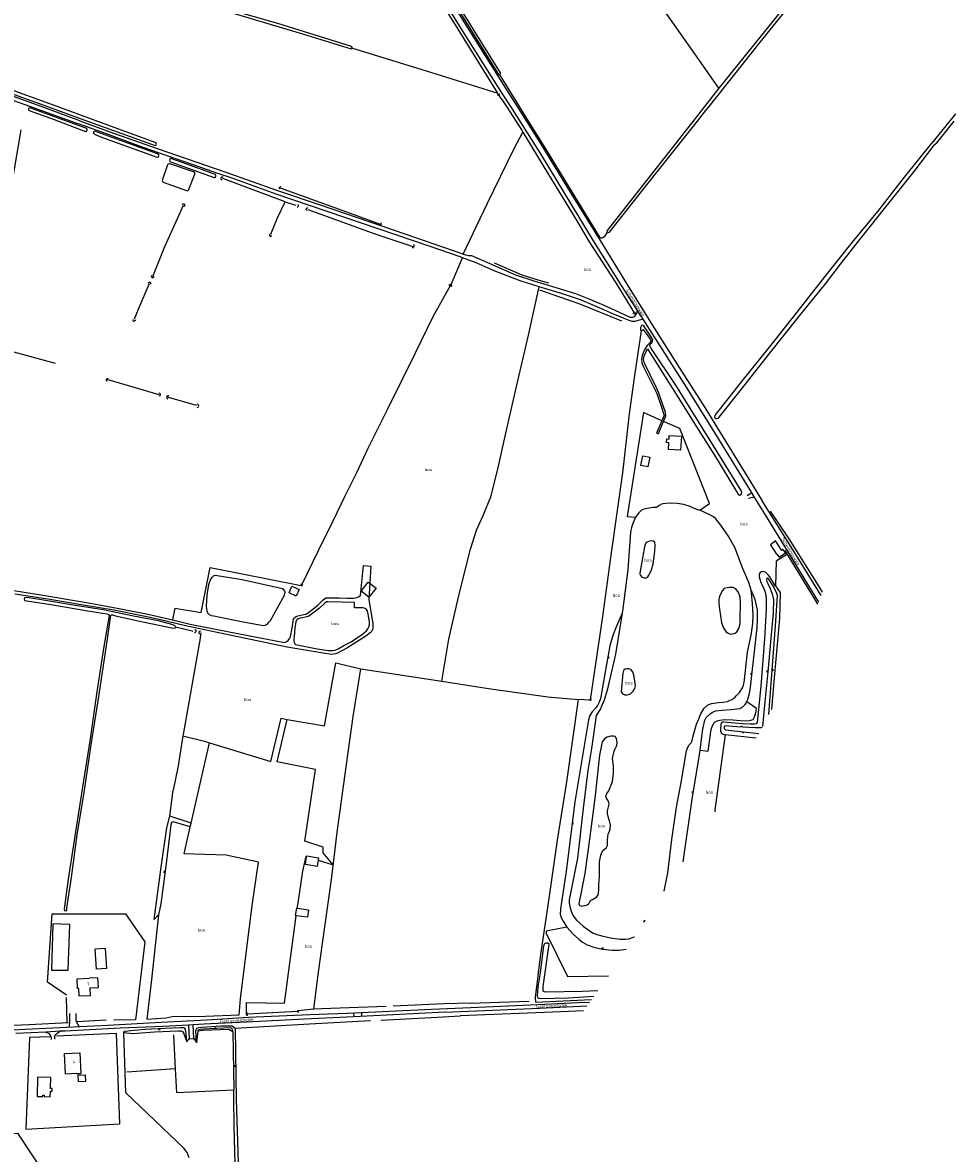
# Model space of a CAD drawing. Header units: metres. Extents: x 226218 to 240385, y 439369 to 449677.
# Tile 342 of 353: x 239477 to 240199, y 447190 to 448065. Entities that reach past the tile are written whole.
import ezdxf

# ---------------------------------------------------------------- set-up
doc = ezdxf.new("R2010")
doc.units = ezdxf.units.M
doc.header["$MEASUREMENT"] = 0
for name, color, linetype in [('BIJGEBOUW', 4, 'Continuous'), ('CULTUURAANDUIDING', 253, 'Continuous'), ('DAKRAND', 4, 'Continuous'), ('DAKRAND-BYG', 4, 'Continuous'), ('HEG', 253, 'Continuous'), ('HEK', 253, 'Continuous'), ('HOOFDGEBOUW', 4, 'Continuous'), ('HOUTWAL', 253, 'Continuous'), ('HUISNUMMER', 253, 'Continuous'), ('INSTEEKSLOOT', 153, 'Continuous'), ('KANTVERH', 253, 'Continuous'), ('KANTWATER', 153, 'Continuous'), ('MIDSLTGREPPEL', 253, 'Continuous'), ('OVLIJNOBJ', 253, 'Continuous'), ('RASTER', 253, 'Continuous'), ('STRAATNAAM', 253, 'Continuous'), ('TALUD', 253, 'Continuous')]:
    doc.layers.add(name, color=color, linetype=linetype)
doc.styles.get("Standard").update_dxf_attribs({"font": 'iso.shx'})

# ---------------------------------------------------------------- blocks, each defined once
blk = doc.blocks.new('TA', base_point=(75009.5, 300012))
for p, q in [((75009.5, 300012.5), (75010, 300012.5)), ((75009.5, 300012.25), (75010.5, 300012.25)), ((75009.5, 300012), (75010, 300012)), ((75009.5, 300011.75), (75010.5, 300011.75)), ((75009.5, 300011.5), (75010, 300011.5))]:
    blk.add_line(p, q)

msp = doc.modelspace()

# ---------------------------------------------------------------- linework, layer by layer
at = {"layer": 'BIJGEBOUW'}
msp.add_lwpolyline([(239540.62, 447348.28), (239541.67, 447332.91), (239533.92, 447332.38), (239532.87, 447347.75)], dxfattribs=at)
at = {"layer": 'DAKRAND'}
msp.add_line((239518.16, 447251.46), (239521.81, 447251.67), dxfattribs=at)
msp.add_lwpolyline([(239986.48, 447744.89), (239985.77, 447734.08), (239976.55, 447734.68), (239976.88, 447739.8), (239975.1, 447739.92), (239975.29, 447742.78), (239976.98, 447742.67), (239977.16, 447745.5), (239986.48, 447744.89)], dxfattribs=at)
at = {"layer": 'DAKRAND-BYG'}
for p, q in [((239705.34, 447416.78), (239704.58, 447411.92)), ((239688.78, 447379.62), (239689.28, 447379.55)), ((239540.62, 447348.28), (239532.87, 447347.75))]:
    msp.add_line(p, q, dxfattribs=at)
for points in [[(239955.07, 447722.32), (239956.67, 447729.79), (239962.08, 447728.63), (239960.48, 447721.16), (239955.07, 447722.32)], [(240064.33, 447656.53), (240059.4, 447663.89), (240055.38, 447660.79), (240060.11, 447653.46), (240060.34, 447653.64)], [(240060.34, 447653.64), (240062.05, 447651.22), (240067.04, 447654.71), (240065.27, 447657.2), (240064.33, 447656.53)], [(239738.76, 447624.95), (239744.21, 447631.9), (239750.17, 447627.22), (239744.71, 447620.27), (239738.76, 447624.95)], [(239690.67, 447626.36), (239688.4, 447621.17), (239682.9, 447623.58), (239685.16, 447628.77), (239690.67, 447626.36)], [(239704.58, 447411.92), (239695.52, 447413.33), (239696.49, 447419.55)], [(239696.49, 447419.55), (239696.56, 447419.97), (239705.62, 447418.55), (239705.34, 447416.78)], [(239688.5, 447373.69), (239687.99, 447373.76), (239688.78, 447379.62)], [(239689.28, 447379.55), (239697.96, 447378.38), (239697.17, 447372.52), (239688.5, 447373.69)], [(239498.97, 447331.59), (239511.92, 447331.52), (239513.11, 447366.9), (239500.18, 447367.48), (239498.97, 447331.59)], [(239488.29, 447248.68), (239487.91, 447233.9), (239492.22, 447233.78), (239492.25, 447234.79), (239493.33, 447234.76), (239493.3, 447233.68), (239498.06, 447233.56), (239498.17, 447237.83), (239499.59, 447237.8), (239499.64, 447239.99), (239498.37, 447240.02), (239498.59, 447248.42), (239488.29, 447248.68)], [(239519.59, 447250.4), (239525.02, 447250.65), (239525.26, 447245.43), (239519.83, 447245.18), (239519.59, 447250.4)]]:
    msp.add_lwpolyline(points, dxfattribs=at)
at = {"layer": 'HEG'}
for p, q in [((239518.73, 447291.92), (239541.42, 447293.22)), ((239531.7, 447281.64), (239502.98, 447280.43)), ((239498.14, 447280.01), (239482, 447279.51))]:
    msp.add_line(p, q, dxfattribs=at)
at = {"layer": 'HEK'}
msp.add_line((239595.1, 447255.22), (239557.47, 447252.49), dxfattribs=at)
for points in [[(239482, 447279.51), (239479.27, 447208.44), (239551.88, 447212.61), (239549.42, 447282.63), (239531.67, 447281.64)], [(239612.32, 447284.49), (239616.25, 447285.17), (239636.33, 447285.9), (239639.46, 447284.07), (239640.26, 447238.58), (239596.02, 447236.67), (239595.1, 447255.22), (239593.8, 447281.63)]]:
    msp.add_lwpolyline(points, dxfattribs=at)
at = {"layer": 'HOOFDGEBOUW'}
msp.add_line((239528.78, 447317.89), (239529.04, 447311.82), dxfattribs=at)
for points in [[(239529.04, 447311.82), (239520.4, 447311.44), (239520.14, 447317.43), (239519.26, 447317.39), (239518.93, 447324.85), (239528.46, 447325.26)], [(239528.78, 447317.89), (239535.3, 447318.17), (239534.98, 447325.55), (239528.46, 447325.26)], [(239518.16, 447251.46), (239509.95, 447250.99), (239509.04, 447266.94), (239520.9, 447267.62), (239521.81, 447251.67)]]:
    msp.add_lwpolyline(points, dxfattribs=at)
at = {"layer": 'HOUTWAL'}
msp.add_line((239511.1, 447291.02), (239510.6, 447310.48), dxfattribs=at)
for points in [[(239841.57, 447879.2), (239862.98, 447869.88), (239878.02, 447865.27), (239883.74, 447863.61)], [(239940.5, 447834.06), (239908.74, 447846.76), (239876.93, 447857.86)], [(240095.69, 447624.16), (240093.81, 447627.2), (240069.86, 447665.38), (240055.57, 447686.86)]]:
    msp.add_lwpolyline(points, dxfattribs=at)
at = {"layer": 'INSTEEKSLOOT'}
for p, q in [((239431.94, 448023.02), (239495.95, 448000)), ((239542.53, 447985.78), (239503.36, 448000)), ((240004.29, 448000), (240000, 447994.53)), ((240198.54, 447994.55), (240180.42, 447971.83))]:
    msp.add_line(p, q, dxfattribs=at)
for points in [[(240175.13, 448210.87), (240174.76, 448211.35), (240174.11, 448211.42), (240173.29, 448211.05), (240172.03, 448210.12), (240147.87, 448179.96), (240104.64, 448125.79), (240062.62, 448072.79), (240015.58, 448014.41), (240004.29, 448000)], [(240007.89, 448000), (240047.83, 448050.11), (240090.6, 448103.57), (240130.09, 448154.38), (240166.96, 448200.38), (240174.47, 448209.39), (240175.08, 448209.88), (240175.22, 448210.29), (240175.13, 448210.87)], [(239503.36, 448000), (239459.04, 448016.09), (239391.82, 448039.81), (239336.77, 448059), (239307.47, 448069.52), (239313.68, 448116.79), (239320.06, 448160.99), (239320, 448162.23), (239319.58, 448163.02), (239318.84, 448163.26), (239317.83, 448162.88), (239317.54, 448161.81), (239317.1, 448159.91), (239310.8, 448117.66), (239304.75, 448071.67), (239304.67, 448069.28), (239305.16, 448068.37)], [(239844.92, 448024.92), (239846.33, 448024.25), (239846.53, 448026.11), (239816.45, 448074.75), (239799.9, 448101.18), (239795.21, 448108.4), (239791.66, 448113.81), (239787.19, 448119.49), (239780.65, 448127.36), (239770.41, 448139.35), (239765.76, 448144.14), (239765.2, 448144.08), (239764.64, 448143.56), (239764.42, 448142.93), (239764.63, 448142.34), (239774.9, 448130.85), (239784.36, 448120.07), (239789.97, 448112.75), (239795.05, 448104.53), (239814.97, 448073.19), (239844.92, 448024.92)], [(239632.61, 448074.32), (239690.69, 448057.03), (239730.98, 448044.73), (239731.91, 448045.22), (239731.16, 448046.44), (239674.19, 448064.26), (239636, 448075.28)], [(239844.49, 448008.52), (239844.41, 448008.76), (239844.4, 448009.01), (239844.47, 448009.24), (239844.6, 448009.46), (239844.78, 448009.63), (239845, 448009.74), (239845.24, 448009.79), (239845.49, 448009.77), (239845.72, 448009.67), (239845.92, 448009.52)], [(239501.05, 447990.09), (239525.28, 447980.8), (239525.75, 447980.8), (239526.21, 447981.06), (239526.61, 447981.72), (239526.71, 447982.41), (239526.4, 447982.95), (239525.53, 447983.44), (239482.38, 447998.99), (239481.74, 447998.91), (239481.25, 447998.29), (239481.17, 447997.58), (239481.65, 447997.04), (239501.05, 447990.09)], [(239495.95, 448000), (239521.32, 447990.87), (239579.35, 447970), (239580.08, 447970.28), (239580.38, 447970.88), (239580.11, 447971.72), (239579.17, 447972.34), (239542.53, 447985.78)], [(240000, 447990.08), (240005.23, 447996.66), (240007.89, 448000)], [(239929.08, 447904.19), (239928.9, 447902.37), (239930.88, 447902.83), (239959.72, 447939.38), (240000, 447990.08)], [(240000, 447994.53), (239973.58, 447960.81), (239929.08, 447904.19)], [(240181.93, 447970.15), (240184.1, 447972.07), (240197.55, 447988.88)], [(239573.66, 447963.35), (239579.88, 447961.11), (239581.07, 447961), (239581.75, 447961.28), (239582.14, 447961.87), (239582.06, 447962.64), (239581.81, 447962.97), (239581.19, 447963.43), (239545.98, 447976.12), (239532.64, 447980.92), (239532.01, 447980.74), (239531.63, 447980.19), (239531.62, 447979.52), (239532.3, 447978.78), (239537.74, 447976.29), (239573.66, 447963.35)], [(240181.93, 447970.15), (240166.42, 447949.8), (240146.67, 447925.16), (240124.29, 447897.16), (240109.47, 447878.04), (240097.88, 447862.83), (240077.55, 447837.99), (240054.46, 447808.88), (240032.79, 447781.36), (240016.64, 447760.99), (240014.75, 447758.58), (240013.64, 447758.38), (240013, 447758.39), (240012.53, 447758.76), (240012.36, 447759.66), (240012.73, 447761.03), (240013.8, 447762.36), (240015.87, 447765.41), (240033.38, 447787.18), (240054.7, 447813.76), (240076.22, 447841.03), (240097.51, 447868.17), (240118.79, 447894.85), (240138.43, 447918.96), (240159.23, 447945.46), (240180.42, 447971.83)], [(239599.3, 447957.03), (239591.39, 447959.8), (239590.99, 447959.77), (239590.63, 447959.36), (239590.42, 447958.76), (239590.64, 447957.7), (239591.04, 447957.28), (239624.85, 447945.26), (239625.34, 447945.27), (239625.87, 447945.5), (239626.23, 447946.06), (239626.29, 447946.71), (239626.05, 447947.35), (239625.31, 447947.86), (239599.3, 447957.03)], [(239631.82, 447945.29), (239630.85, 447945.39), (239630.19, 447944.87), (239630.06, 447944.2), (239630.29, 447943.81), (239631.11, 447943.29)], [(239676.45, 447937.96), (239676.06, 447937.97), (239675.64, 447937.7), (239675.36, 447937.23), (239675.36, 447936.81), (239675.51, 447936.41)], [(239600.14, 447924.36), (239600.63, 447924.77), (239601.34, 447924.71), (239601.85, 447924.43), (239602.04, 447923.93), (239601.95, 447923.33), (239601.62, 447922.5)], [(239689.08, 447922.49), (239689.35, 447922.45), (239689.61, 447922.48), (239689.86, 447922.59), (239690.06, 447922.76), (239690.2, 447922.98), (239690.28, 447923.24), (239690.27, 447923.51), (239690.19, 447923.76), (239690.04, 447923.98), (239689.83, 447924.15)], [(239696.88, 447919.75), (239696.65, 447919.85), (239696.45, 447920.02), (239696.31, 447920.23), (239696.22, 447920.47), (239696.2, 447920.72), (239696.25, 447920.97), (239696.36, 447921.21), (239696.53, 447921.4), (239696.74, 447921.54), (239696.98, 447921.62), (239697.23, 447921.64), (239697.48, 447921.59)], [(239753.03, 447908.34), (239753.51, 447908.33), (239753.94, 447908.45), (239754.19, 447908.78), (239754.27, 447909.27), (239754.17, 447909.68), (239753.87, 447909.95)], [(239668.02, 447901.23), (239667.85, 447901.03), (239667.75, 447900.8), (239667.71, 447900.55), (239667.75, 447900.3), (239667.86, 447900.08), (239668.03, 447899.89), (239668.25, 447899.76), (239668.49, 447899.69), (239668.75, 447899.7), (239668.99, 447899.79), (239669.19, 447899.93), (239669.35, 447900.13)], [(239778.2, 447890.92), (239778.5, 447890.91), (239778.79, 447890.97), (239779.07, 447891.09), (239779.3, 447891.27), (239779.5, 447891.5), (239779.63, 447891.77), (239779.7, 447892.06), (239779.71, 447892.36), (239779.65, 447892.66), (239779.52, 447892.93), (239779.33, 447893.17)], [(239576.45, 447869.32), (239576.2, 447868.5), (239576.35, 447868.01), (239576.98, 447867.7), (239577.57, 447867.7), (239578, 447867.87), (239578.27, 447868.21), (239578.47, 447868.72)], [(239573.83, 447863.47), (239574.36, 447863.96), (239574.83, 447864.13), (239575.33, 447864.09), (239575.69, 447863.82), (239575.83, 447863.48), (239575.76, 447863.03), (239575.55, 447862.5)], [(239806.59, 447861.81), (239807.23, 447862.38), (239807.79, 447862.44), (239808.3, 447862.34), (239808.66, 447861.95), (239808.67, 447861.39), (239808.36, 447860.59)], [(239562, 447835.34), (239562.08, 447834.45), (239562.77, 447834.06), (239563.4, 447834.2), (239564.02, 447834.71), (239564.28, 447835.27)], [(239950.36, 447840.99), (239950.66, 447840.23), (239950.64, 447839.62), (239950.34, 447839.37), (239949.85, 447839.5), (239949.42, 447839.89), (239949.05, 447840.47)], [(239542.04, 447787.39), (239541.82, 447787.55), (239541.65, 447787.76), (239541.53, 447788.01), (239541.48, 447788.27), (239541.48, 447788.54), (239541.55, 447788.81)], [(239541.55, 447788.81), (239541.67, 447789.03), (239541.84, 447789.23), (239542.05, 447789.38), (239542.29, 447789.48), (239542.54, 447789.53), (239542.8, 447789.52)], [(239582.3, 447776.13), (239583.03, 447776.32), (239583.39, 447776.86), (239583.3, 447777.54), (239583, 447778.01), (239582.36, 447778.19)], [(239589.83, 447776.05), (239588.88, 447776.03), (239588.21, 447775.65), (239588.06, 447774.87), (239588.21, 447774.23), (239589.17, 447773.59)], [(239611.74, 447767.21), (239612.71, 447767.51), (239612.97, 447768.23), (239612.78, 447769.03), (239612.42, 447769.56), (239611.83, 447769.76)], [(239692.16, 447630.66), (239692.05, 447629.96), (239692.17, 447629.41), (239692.66, 447629.28), (239693.08, 447629.41), (239693.35, 447629.79), (239693.59, 447630.3)], [(239481.75, 447619.68), (239478.4, 447619.91), (239478.06, 447619.35), (239478, 447618.72), (239478.15, 447617.64), (239497.07, 447614.92), (239527.09, 447609.84), (239541.84, 447607.3), (239543.27, 447606.87), (239543.59, 447606.19), (239539.41, 447580.59), (239534.09, 447547.06), (239528.96, 447510.68), (239522.77, 447471.73), (239517.14, 447435.38), (239512.02, 447401.99), (239508.83, 447378.95), (239509.23, 447377.71), (239510.1, 447377.55), (239510.83, 447377.82), (239511.01, 447379.77), (239514.42, 447403.26), (239519, 447436.22), (239524.41, 447469.16), (239529.75, 447505.93), (239535.85, 447544.9), (239542.47, 447588.16), (239544.86, 447606.2), (239545.54, 447606.7), (239546.33, 447606.6), (239548.47, 447605.9), (239568.42, 447601.44), (239592.28, 447596.64), (239594.63, 447596.28)], [(239594.63, 447596.28), (239594.95, 447597.21), (239594.69, 447597.97), (239594.17, 447598.37), (239592.27, 447599.06), (239581.91, 447601.89), (239562.57, 447605.63), (239539.02, 447610.42), (239514.2, 447614.41), (239494.34, 447617.68), (239481.75, 447619.68)], [(239609.73, 447593.04), (239610.02, 447593.03), (239610.3, 447593.1), (239610.55, 447593.23), (239610.76, 447593.44), (239610.91, 447593.68), (239610.99, 447593.96), (239610.99, 447594.25), (239610.92, 447594.53), (239610.77, 447594.78), (239610.57, 447594.99), (239610.31, 447595.13), (239610.03, 447595.2)], [(239613.87, 447591.83), (239613.62, 447591.99), (239613.41, 447592.22), (239613.27, 447592.48), (239613.21, 447592.78), (239613.22, 447593.08), (239613.31, 447593.37), (239613.47, 447593.63), (239613.7, 447593.83), (239613.96, 447593.97), (239614.26, 447594.04)], [(239915.17, 447541.04), (239915.42, 447540.53), (239915.83, 447540.46), (239916.2, 447540.6), (239916.57, 447540.92), (239916.68, 447541.47)], [(239921.76, 447315.65), (239909.65, 447315.01), (239881.46, 447314.64), (239879.83, 447314.94), (239879.44, 447315.94), (239879.62, 447318.86), (239884.1, 447351.64), (239883.03, 447352.4), (239881.68, 447352.36), (239880.51, 447351.92), (239879.71, 447350.46), (239877.25, 447329.51), (239875.4, 447318.72)], [(239875.4, 447318.72), (239874.87, 447311.51), (239875.29, 447310.5), (239876.11, 447309.95), (239877.53, 447309.68), (239899.25, 447310.23), (239918.73, 447311.42)], [(239689.79, 447298.91), (239690.31, 447299.19), (239690.33, 447299.6), (239690.05, 447299.98), (239689.65, 447300.15), (239689.26, 447300.11)], [(239650.78, 447298.29), (239650.27, 447298.07), (239649.94, 447297.63), (239650, 447297.08), (239650.26, 447296.83), (239650.95, 447296.7)]]:
    msp.add_lwpolyline(points, dxfattribs=at)
at = {"layer": 'KANTVERH'}
for p, q in [((239482.68, 448000), (239519.9, 447986.59)), ((239521.09, 447989.06), (239491.09, 448000)), ((239816.51, 447886.22), (239817.69, 447885.87)), ((239732.86, 447298.51), (239733.01, 447295.51)), ((239738.85, 447298.8), (239739, 447295.81)), ((239604.96, 447289.06), (239605.54, 447278.34)), ((239609.07, 447278.68), (239608.57, 447289.24))]:
    msp.add_line(p, q, dxfattribs=at)
for points in [[(239671.35, 448262.48), (239663.46, 448247.69), (239685.49, 448224.25), (239718.24, 448189.46), (239752.39, 448152.7), (239778.22, 448124.87), (239784.66, 448117.14), (239789.58, 448111.03), (239794.58, 448103.53), (239800.3, 448094.41), (239810.38, 448078.13), (239828.91, 448048.45), (239851.62, 448012.12), (239859.33, 448000)], [(239658.32, 448245.96), (239658.72, 448245.54), (239662.88, 448241.22), (239690.65, 448212.36), (239725.54, 448175.39), (239767.61, 448130.37), (239776.9, 448119.99), (239781.05, 448114.83), (239784.98, 448109.42), (239788.78, 448103.66), (239798.65, 448088.7), (239815.72, 448060.49), (239847.27, 448010.71), (239854.14, 448000)], [(239491.09, 448000), (239454.51, 448013.34), (239378.95, 448040.11), (239308.53, 448065.33), (239302.89, 448068.04), (239298.11, 448070.24), (239270.25, 448080.73), (239241.47, 448090.82), (239228.11, 448095.5), (239225.9, 448096.64), (239224.21, 448098.17), (239223.13, 448099.92), (239222.55, 448102.36), (239222.29, 448105.65)], [(239252.67, 448074.88), (239253.78, 448078.19), (239254.89, 448079.61), (239256.32, 448080.37), (239258.71, 448080.85), (239260.52, 448080.55), (239263.47, 448079.74), (239277.63, 448074.77), (239294.82, 448068.26), (239299.36, 448066.15), (239302.9, 448064.23), (239303.03, 448064.16), (239307.01, 448062.64), (239312.42, 448060.57), (239354.34, 448046.25), (239407.95, 448026.61), (239457.82, 448008.96), (239482.68, 448000)], [(239854.14, 448000), (239878.36, 447962.22), (239918.31, 447896.23)], [(239859.33, 448000), (239877.41, 447971.59), (239898.4, 447937.28), (239923.76, 447896.29)], [(239672.79, 447932.37), (239638.85, 447944.6), (239627.89, 447948.32), (239619.69, 447951.2), (239569.93, 447968.31), (239543.66, 447978.2), (239519.9, 447986.59)], [(239521.09, 447989.06), (239547.1, 447979.59), (239581.47, 447967.27), (239633.26, 447949.48), (239673.86, 447935.17)], [(239815.28, 447883.72), (239792, 447891.83), (239672.79, 447932.37)], [(239673.86, 447935.17), (239706.22, 447924.13), (239765.06, 447904.02), (239816.51, 447886.22)], [(239918.31, 447896.23), (239940.48, 447860.74), (239952.19, 447842.26), (239953.84, 447839.65), (239956.54, 447835.44), (239992.07, 447779.9), (240000, 447767.11)], [(239923.76, 447896.29), (239944.77, 447861.7), (239965.27, 447829.1), (239986.71, 447795.36), (240000, 447774.41)], [(239817.69, 447885.87), (239821.45, 447884.78), (239822.58, 447884.75), (239823.96, 447884.84), (239838.15, 447878.62), (239858.25, 447869.88), (239872.29, 447865.08), (239889.37, 447859.96), (239892.8, 447858.93), (239904.52, 447855.26), (239916.06, 447850.6), (239926.56, 447846.27), (239934.88, 447842.57), (239942.12, 447839.14), (239944.99, 447837.71), (239946.67, 447837.05), (239947.44, 447836.97), (239948.24, 447837), (239948.88, 447837.08), (239949.6, 447837.28), (239950.24, 447837.62), (239950.74, 447838.11), (239951.31, 447838.88), (239951.74, 447839.63), (239952.05, 447840.37), (239952.19, 447841.02), (239952.19, 447842.26)], [(239956.54, 447835.44), (239955.11, 447835.04), (239953.06, 447834.41), (239951.2, 447833.85), (239950.36, 447833.73), (239949.52, 447833.69), (239948.53, 447833.71), (239947.57, 447833.88), (239946.05, 447834.51), (239942.34, 447835.95), (239933.49, 447839.59), (239920.6, 447845.37), (239908.37, 447850.33), (239894.39, 447854.99), (239876.5, 447860.48), (239861.82, 447865.1), (239841.52, 447872.92), (239827.74, 447879.09), (239817.2, 447883.01), (239815.28, 447883.72)], [(240000, 447774.41), (240003.32, 447769.18), (240049.1, 447694.81)], [(240000, 447767.11), (240015.17, 447742.64), (240040.56, 447701.55), (240043.2, 447697.28), (240052.14, 447682.8), (240081.17, 447635.06), (240092.66, 447616.5)], [(240040.56, 447701.55), (240040.41, 447701.11), (240040.15, 447700.67), (240039.79, 447700.16), (240038.82, 447699.45), (240037.41, 447698.64)], [(240043.2, 447697.28), (240041.7, 447697.34), (240040.55, 447697.25), (240039.38, 447696.97), (240038.52, 447696.56)], [(240094.7, 447621.64), (240073.07, 447656.6), (240049.1, 447694.81)], [(239695.8, 447607.24), (239697.26, 447607.91), (239699.01, 447609.16), (239700.2, 447610.24), (239705.17, 447614.05), (239708.94, 447617.94), (239710.48, 447619.39), (239711.33, 447619.85), (239718.82, 447619.84), (239721.58, 447619.73), (239727.8, 447619.52), (239732.73, 447619.43), (239735.4, 447619.93), (239737.27, 447620.71), (239738.21, 447621.68), (239738.46, 447624.18), (239740.44, 447644.71), (239746.2, 447644.38), (239744.56, 447618.59), (239746.98, 447604.19), (239747.72, 447600.22), (239747.84, 447598.84), (239747.81, 447597.26), (239747.73, 447596.29), (239747.43, 447595.17), (239746.83, 447593.96), (239745.77, 447592.79), (239742.21, 447590.2), (239727.51, 447580.82), (239720.32, 447576.93), (239718.84, 447576.42), (239717.3, 447576.18), (239715.68, 447576.04), (239714.23, 447576.17), (239710.74, 447576.57), (239704.7, 447577.66), (239681.36, 447581.58), (239636.96, 447590.81), (239602.62, 447598.15), (239582.27, 447603.08), (239570.15, 447605.66), (239547.35, 447610.17), (239523.59, 447614.1), (239497.73, 447618.42), (239470.63, 447622.67)], [(239453.59, 447627.99), (239490.75, 447622.07), (239526.21, 447616.13), (239552.79, 447611.17), (239574.94, 447606.97), (239589.35, 447603.59), (239592.72, 447602.76), (239606.44, 447599.37), (239636.58, 447593.45), (239679.32, 447585.28)], [(239733.52, 447616.09), (239712.85, 447616.79), (239711.9, 447616.66), (239710.34, 447615.35), (239706.41, 447611.8), (239698.91, 447605.98), (239697.64, 447605.4), (239695.72, 447604.77), (239693.38, 447604.29), (239691.32, 447603.93), (239690.02, 447603.46), (239688.97, 447602.68), (239688.57, 447602.26), (239688.22, 447601.41), (239687.35, 447596.48), (239686.72, 447589.73), (239686.62, 447588.36), (239686.67, 447586.41), (239686.8, 447585.55), (239687.04, 447584.62), (239687.4, 447584.07), (239687.91, 447583.57)], [(239687.91, 447583.57), (239704.67, 447580.24), (239713.41, 447578.94), (239715.54, 447578.93), (239717.13, 447579.1), (239719.13, 447579.51), (239720.9, 447580.32), (239725.26, 447582.81), (239730.86, 447585.8), (239738.83, 447591.06), (239742.7, 447594.19), (239743.95, 447595.82), (239744.6, 447597.42), (239745.05, 447599.15), (239745.1, 447600.86), (239744.32, 447605.93), (239743.52, 447609.75), (239742.65, 447610.93), (239741.7, 447611.61), (239741.04, 447611.84), (239740.07, 447611.94), (239733.54, 447611.96), (239733.52, 447616.09)], [(239679.32, 447585.28), (239680.35, 447585.66), (239681.3, 447586.26), (239682.08, 447586.87), (239682.73, 447587.61), (239683.37, 447588.47), (239683.93, 447589.55), (239685.26, 447596.4), (239686.21, 447603.14), (239686.81, 447604.05), (239687.32, 447604.56), (239688.42, 447605.22), (239689.64, 447605.74), (239694.24, 447606.8), (239695.8, 447607.24)], [(239444.26, 447283.97), (239478.66, 447285.77), (239500.2, 447286.91), (239542.38, 447289.11), (239583.9, 447291.41), (239619.2, 447293.15), (239651.47, 447295.06), (239698.88, 447297.15), (239727.94, 447298.27), (239760.32, 447299.86), (239793.03, 447301.41), (239823.47, 447302.78)], [(239803.38, 447299.02), (239763.67, 447297.05), (239727.58, 447295.23), (239694.92, 447293.75), (239649.9, 447291.22), (239617, 447289.66), (239608.57, 447289.24), (239604.96, 447289.06), (239585.46, 447288.08), (239552.13, 447286.58), (239509.73, 447284.46), (239505.7, 447284.25), (239494.67, 447283.66), (239471.44, 447282.44)], [(239803.38, 447299.02), (239876.75, 447302.19), (239913.43, 447304.02)], [(239823.47, 447302.78), (239852.55, 447303.97), (239875.39, 447305.09), (239906.16, 447306.44), (239915.49, 447306.9)], [(239512.61, 447287.55), (239513.2, 447290.58), (239513.26, 447291.88), (239513.26, 447297.98)], [(239520.34, 447287.96), (239518.33, 447291.62), (239518.2, 447292.83), (239518.16, 447298.03)], [(239494.67, 447283.66), (239495.95, 447283.17), (239496.72, 447282.69), (239497.29, 447282.22), (239497.78, 447281.55), (239498.36, 447280.61), (239498.73, 447279.72), (239498.82, 447278.79), (239498.84, 447277.91)], [(239501.63, 447278.23), (239501.75, 447280.74), (239502.37, 447281.71), (239503.28, 447282.57), (239504.26, 447283.26), (239505.7, 447284.25)]]:
    msp.add_lwpolyline(points, dxfattribs=at)
at = {"layer": 'KANTWATER'}
for points in [[(239955.16, 447829.54), (239954.8, 447828.68), (239954.85, 447827.5), (239955.02, 447826.77), (239955.48, 447826.4), (239956.08, 447826.8), (239956.92, 447827.47), (239958.35, 447825.47), (239961.91, 447820.8), (239963.08, 447818.66), (239962.92, 447818.12), (239961.72, 447816.9), (239959.93, 447815.04), (239958.04, 447811.63), (239956.09, 447807.5), (239955.78, 447805.92), (239955.64, 447804.48), (239955.85, 447801.93), (239956.33, 447800.34), (239956.88, 447798.99), (239967.4, 447778.06), (239970.91, 447768.1), (239973.12, 447760.8), (239972.02, 447758.68), (239971.29, 447756.91), (239967.31, 447747.3), (239968.08, 447746.88), (239968.75, 447747.08), (239972.68, 447756.29), (239974.58, 447760.73), (239974.16, 447763.35), (239969.07, 447778.16), (239966.91, 447782.9), (239958.19, 447801.02), (239957.57, 447802.22), (239957.19, 447804.16), (239957.33, 447805.97), (239957.95, 447807.73), (239960.26, 447812.59)], [(239963.36, 447812.41), (239961.92, 447815.41), (239962.45, 447815.92), (239963.64, 447817.11), (239964.22, 447818.08), (239964.48, 447819.18), (239963.51, 447821.16), (239960.96, 447824.93), (239957.13, 447830.67), (239956.52, 447830.73), (239955.92, 447830.53), (239955.39, 447830.02), (239955.16, 447829.54)], [(239960.26, 447812.59), (239984.11, 447774.84), (240000, 447749.4)], [(240000, 447755.7), (239982.29, 447784.34), (239963.36, 447812.41)], [(240029.09, 447702.2), (240030.41, 447700.13), (240031.38, 447699.35), (240032.4, 447699.52), (240033.06, 447700.17), (240033.34, 447701.2), (240032.65, 447702.89), (240000, 447755.7)], [(240000, 447749.4), (240012.02, 447730.17), (240029.09, 447702.2)], [(239988.34, 447692.09), (239983.33, 447692.79), (239978.18, 447692.98), (239974.44, 447692.7), (239972.53, 447692.53), (239971.21, 447692.25), (239969.35, 447691.33), (239967.82, 447690.03), (239966.91, 447689.66), (239964.56, 447689.67), (239959.66, 447689.03), (239957.57, 447688.53), (239955.62, 447687.69), (239953.45, 447685.58), (239951.03, 447682.32), (239949.01, 447677.35), (239947.97, 447674.33), (239947.24, 447670.72), (239944.95, 447641.47), (239940.97, 447609.35), (239940.75, 447608.03), (239935.58, 447576.05), (239929.07, 447548.23), (239926.74, 447540.6), (239924.71, 447536.01), (239923.94, 447533.98), (239920.45, 447528.82), (239919.91, 447524.95), (239916.94, 447503.2), (239914, 447486.08), (239910.43, 447456.63), (239906.18, 447418.27), (239899.71, 447386.1), (239899.77, 447383.54), (239900.17, 447380.89), (239901.14, 447377.26), (239902.67, 447373.64), (239905.35, 447370.3), (239910.5, 447365.75), (239917.76, 447360.39)], [(240000, 447687.74), (239996.27, 447688.88), (239993.41, 447690.5), (239988.34, 447692.09)], [(240041.45, 447615.46), (240040.48, 447625.83), (240038.78, 447631.69), (240033.83, 447643.02), (240027.77, 447658.62), (240022.61, 447667.83), (240017, 447676.05), (240012.81, 447681.24), (240011.34, 447682.4), (240008.93, 447683.8), (240000.68, 447687.53), (240000, 447687.74)], [(239964.73, 447646.16), (239965.85, 447655.63), (239966.17, 447660.33), (239965.98, 447662.91), (239964.54, 447663.77), (239963.22, 447663.84), (239961.92, 447663.66), (239960.62, 447663.19), (239958.95, 447662.44), (239958, 447659.37), (239956.56, 447652.15), (239954.36, 447638.96), (239954.46, 447638.05), (239954.91, 447637.12), (239955.97, 447635.77), (239957.63, 447635.22), (239959.16, 447635.36), (239960.42, 447635.93), (239961.37, 447637.31), (239962.47, 447639.26), (239963.36, 447641.5), (239964.73, 447646.16)], [(239668.64, 447602.22), (239679.23, 447621.86), (239679.75, 447624.13), (239679.56, 447625.05), (239678.97, 447625.9), (239677.86, 447626.75), (239646.65, 447633.61), (239625.77, 447637.02), (239624.08, 447636.46), (239623.05, 447635.56), (239622.12, 447634.28), (239620.62, 447629.88), (239619.42, 447623.9), (239618.92, 447617.95), (239618.86, 447613.17), (239619.13, 447610.06), (239619.89, 447608.13), (239621.01, 447606.89), (239622.65, 447606.2), (239624.61, 447605.75), (239629.64, 447604.92), (239644.83, 447601.65), (239659.99, 447598.95), (239663.27, 447598.46), (239664.44, 447598.7), (239665.5, 447599.22), (239666.41, 447600.01), (239667.35, 447600.89), (239668.64, 447602.22)], [(240016.11, 447611.01), (240017.58, 447600.64), (240018.29, 447598.25), (240019.34, 447596.14), (240020.9, 447593.68), (240022.76, 447592.32), (240024.55, 447591.72), (240026.21, 447591.94), (240028.05, 447592.47), (240029.46, 447593.58), (240030.94, 447596.15), (240031.64, 447598.57), (240031.92, 447601.02), (240032.11, 447606.64), (240032.33, 447612.07), (240032.34, 447616.35), (240031.89, 447620.41), (240030.76, 447623.99), (240028.64, 447626.7), (240026.61, 447627.78), (240024.03, 447627.75), (240021.83, 447627.54), (240019.67, 447626.9), (240018.32, 447625.37), (240016.92, 447623.15), (240016.03, 447620.75), (240015.48, 447618.47), (240015.57, 447615.64), (240016.11, 447611.01)], [(240000, 447526.23), (240001.37, 447529.54), (240004.03, 447534.29), (240006.8, 447536.78), (240009.87, 447537.99), (240015.29, 447538.66), (240018.71, 447538.99), (240022.13, 447539.63), (240023.85, 447540.22), (240025.49, 447541.02), (240027.85, 447542.72), (240029.01, 447543.93), (240031.51, 447546.58), (240033.79, 447550.09), (240034.63, 447552.18), (240034.98, 447554.19), (240037.65, 447577.64), (240040.47, 447590.93), (240041.76, 447599.79), (240041.98, 447606.41), (240041.45, 447615.46)], [(239950.88, 447551.59), (239949.92, 447558.79), (239948.84, 447562.44), (239947.26, 447564.21), (239945.77, 447564.83), (239944.29, 447564.89), (239942.98, 447564.58), (239941.76, 447563.62), (239941.08, 447561.53), (239939.88, 447546.91), (239940.88, 447545.56), (239942.79, 447544.74), (239944.63, 447544.72), (239945.89, 447545.07), (239947.42, 447545.8), (239949.29, 447547.58), (239950.42, 447549.63), (239950.88, 447551.59)], [(239973.17, 447392.78), (239976.02, 447407.01), (239979.05, 447432.66), (239982.71, 447457.72), (239986.24, 447476.96), (239990.54, 447501.22), (239991.54, 447504.08), (239992.6, 447505.99), (239994.13, 447507.54), (239994.93, 447509.11), (239995.38, 447511.91), (239998.25, 447522), (240000, 447526.23)], [(239924.11, 447420.48), (239925.29, 447423.04), (239926.47, 447424.64), (239928.52, 447426.6), (239929.29, 447427.97), (239929.45, 447432.24), (239929.46, 447434.8), (239929.81, 447436.74), (239930.92, 447439.26), (239931.33, 447440.93), (239931.57, 447443.82), (239931.16, 447446.08), (239929.71, 447450.62), (239929.4, 447452.95), (239929.44, 447454.96), (239930.54, 447460), (239930.23, 447461.53), (239929.44, 447463.35), (239928.44, 447464.83), (239928.13, 447466.22), (239928.83, 447468.32), (239930.48, 447470.51), (239933.1, 447477.58), (239933.98, 447484.07), (239933.94, 447489.59), (239933.32, 447495.3), (239934.48, 447501.08), (239934.91, 447502.44), (239935.9, 447503.85), (239936.43, 447505.47), (239936.73, 447507.78), (239936.59, 447509.53), (239936.1, 447511.34), (239935.26, 447512.36), (239933.99, 447512.62), (239932.27, 447512.62), (239930.79, 447512.49), (239929.15, 447512.02), (239926.88, 447510.66), (239925.11, 447508.34), (239923.12, 447498.06), (239919.9, 447466.8), (239915.3, 447433.06), (239911.73, 447406.43), (239907.15, 447382.99), (239907.4, 447382.24), (239908.03, 447381.64), (239908.58, 447381.26), (239909.27, 447381.12), (239911.75, 447381.61)], [(239911.75, 447381.61), (239913.7, 447382.1), (239914.64, 447382.79), (239915.2, 447383.54), (239915.54, 447384.49), (239916.1, 447385.3), (239916.85, 447385.94), (239917.77, 447386.38), (239920.84, 447388.01), (239921.78, 447389.37), (239922.4, 447390.95), (239922.61, 447393.91), (239922.58, 447397.96), (239923.07, 447403.95), (239923.1, 447409.97), (239923.23, 447415.47), (239924.11, 447420.48)], [(239957.53, 447368.8), (239957.56, 447368.92), (239958.45, 447370.22), (239958.46, 447370.22)], [(239917.76, 447360.39), (239921.12, 447359.12), (239924.84, 447358.07), (239931.76, 447356.57), (239939.01, 447355.63), (239943.24, 447355.62), (239945.87, 447355.89), (239947.46, 447356.39), (239949.29, 447357.05), (239950.12, 447357.44)]]:
    msp.add_lwpolyline(points, dxfattribs=at)
at = {"layer": 'MIDSLTGREPPEL'}
for p, q in [((239861.2, 448000), (239846.33, 448024.25)), ((239846.95, 448006.28), (239845.17, 448009.09)), ((239846.95, 448006.28), (239851.05, 448000)), ((239679.88, 447926.41), (239631.69, 447944.29)), ((239679.88, 447926.41), (239687.8, 447923.63)), ((239756.22, 447899.28), (239778.71, 447891.82)), ((239611.37, 447768.72), (239588.9, 447775.12)), ((239689.57, 447299.56), (239650.55, 447297.51))]:
    msp.add_line(p, q, dxfattribs=at)
for points in [[(239731.91, 448045.22), (239784.8, 448028.9), (239844.45, 448010.54), (239811.69, 448063.42), (239788.74, 448099.87), (239784.75, 448106.02), (239781.86, 448110.3), (239777.27, 448116.36)], [(239851.05, 448000), (239863.27, 447981.3), (239863.86, 447980.31)], [(239928.9, 447902.37), (239926.79, 447899.27), (239925.67, 447898.38), (239924.95, 447898.21), (239924.25, 447898.3), (239923.66, 447898.61), (239923.32, 447899.07), (239883.69, 447963.92), (239866.05, 447992.1), (239861.2, 448000)], [(239863.86, 447980.31), (239876.53, 447959.37), (239886.48, 447942.93)], [(239886.48, 447942.93), (239899.18, 447922.15), (239906.27, 447910.2), (239915.14, 447895.26), (239935.88, 447863.61), (239949.9, 447840.33)], [(239676.1, 447937.08), (239730.12, 447917.52), (239753.46, 447909.09)], [(239577.38, 447868.55), (239586.86, 447891.83), (239596.78, 447913.88), (239601.2, 447923.63)], [(239668.87, 447901.32), (239674.03, 447913.82), (239679.88, 447926.41)], [(239697.36, 447920.28), (239716.1, 447913.72), (239746.34, 447902.67), (239756.22, 447899.28)], [(239563.16, 447835.65), (239568.25, 447847.61), (239575, 447863.09)], [(239807.73, 447861.7), (239794.07, 447837.36), (239780.39, 447809.29), (239758.74, 447765.35), (239743.81, 447735.5), (239735.18, 447716.48), (239726.04, 447698.44), (239716.88, 447679.15), (239705.42, 447656.11), (239692.58, 447629.65)], [(239955.48, 447826.4), (239950.29, 447791.87), (239946.11, 447762.27), (239940.95, 447716.51), (239932.23, 447654.69), (239925.18, 447603.6), (239915.93, 447540.75)], [(239582.42, 447777.04), (239562.16, 447782.93), (239542.83, 447788.42), (239541.55, 447788.81)], [(239594.95, 447597.21), (239607.79, 447594.23), (239608.49, 447594.08)], [(239614.34, 447592.61), (239614.49, 447592.56), (239614.48, 447591.48), (239614.07, 447588.63), (239600.85, 447513.87), (239600.72, 447513.07)], [(239600.72, 447513.07), (239597.01, 447489.81), (239593.24, 447471.02)]]:
    msp.add_lwpolyline(points, dxfattribs=at)
at = {"layer": 'OVLIJNOBJ'}
for p, q in [((239808.3, 447862.34), (239817.2, 447883.01)), ((239808.36, 447860.59), (239807.73, 447861.7)), ((239594.53, 447611.85), (239592.72, 447602.76)), ((239607.12, 447445.46), (239621.42, 447507.47)), ((239590.5, 447450.66), (239593.24, 447471.02)), ((239607.12, 447445.46), (239590.5, 447450.66)), ((239606.44, 447442.54), (239607.12, 447445.46)), ((239705.34, 447416.78), (239717.02, 447413.12)), ((239873.57, 447306.69), (239916.98, 447308.97)), ((239702.03, 447301.34), (239689.65, 447300.15)), ((239554.86, 447283.43), (239554.93, 447283.42)), ((239603.83, 447276.09), (239603.77, 447276.89)), ((239611.26, 447275.36), (239611.25, 447275.56))]:
    msp.add_line(p, q, dxfattribs=at)
for points in [[(239584.83, 447943.57), (239584.79, 447942.74), (239584.93, 447942.08), (239585.52, 447941.65), (239603.5, 447934.97), (239604.44, 447934.93), (239605.03, 447935.29), (239610.02, 447947.76), (239609.98, 447948.58), (239609.7, 447949.17), (239609.04, 447949.48), (239590.67, 447955.79), (239589.99, 447955.76), (239589.38, 447955.47), (239588.92, 447954.95), (239588.45, 447954.06), (239584.83, 447943.57)], [(239801.06, 447555.19), (239806.61, 447587.83), (239814.3, 447621.61), (239823.25, 447657.53), (239827.91, 447672.05), (239833.07, 447683.41), (239838.92, 447697.99), (239844.4, 447719.45), (239850.62, 447747.14), (239859.05, 447784.34), (239868.1, 447822.98), (239876.5, 447860.48)], [(239971.29, 447756.91), (239957.23, 447763.16), (239944.57, 447682.78), (239951.03, 447682.32)], [(240000, 447713.72), (239985.18, 447750.74), (239972.68, 447756.29)], [(240000.68, 447687.53), (240008.34, 447692.89), (240000, 447713.72)], [(240059.45, 447628.88), (240054.97, 447635.98), (240053.52, 447637.94), (240051.85, 447639.5), (240050.11, 447640.14), (240048.51, 447639.95), (240047.2, 447639.03), (240046.63, 447637.6), (240046.77, 447635.99), (240047.17, 447634.12), (240048.04, 447631.62), (240048.73, 447630.21), (240050.77, 447625.63), (240051.52, 447623.18), (240052.02, 447619.2), (240051.99, 447610.7), (240050.7, 447587.97), (240048.1, 447551.38), (240045.04, 447523.2), (240044.37, 447522.37), (240043.05, 447521.87), (240039.99, 447521.87), (240033.67, 447522.34), (240019.08, 447523.57), (240018.17, 447523.49), (240017.46, 447523.1), (240017.02, 447521.61), (240016.7, 447517.82), (240016.8, 447516.8), (240017.37, 447515.29), (240018.71, 447514.29), (240020.44, 447513.71)], [(240060.28, 447623.1), (240058.73, 447626.4), (240056.89, 447629.82), (240055.04, 447632.92), (240054.1, 447634.21), (240053.4, 447634.89), (240052.64, 447634.81), (240052.25, 447634.05), (240052.33, 447633.36), (240052.63, 447632.42), (240053.35, 447630.89), (240054.83, 447627.65), (240055.78, 447625.37)], [(240000, 447495.06), (240001.15, 447501.96), (240002.33, 447512.42), (240003.15, 447518), (240004.07, 447522.87), (240004.77, 447525.15), (240005.6, 447527.06), (240008.75, 447530.1), (240010.58, 447531.34), (240013.22, 447532.24), (240018, 447532.75), (240025.03, 447533.27), (240031.67, 447534.09), (240033.94, 447535.44), (240035.81, 447537.28), (240037.08, 447539.23), (240038.03, 447541.37), (240039.16, 447545.8), (240039.89, 447550.68), (240043.71, 447582.97), (240045.27, 447596.81), (240045.46, 447603.2), (240045.29, 447610.27), (240044.76, 447613.9), (240043.58, 447618.39), (240040.48, 447625.83)], [(240055.78, 447625.37), (240056.78, 447622.98), (240057.83, 447618.17), (240057.54, 447608.18), (240055.55, 447585.55), (240053.32, 447562.38), (240051.09, 447539.23), (240049.18, 447520.13)], [(240054.13, 447529.39), (240055.67, 447550.13), (240059.34, 447598.2), (240060.89, 447621.55), (240060.28, 447623.1)], [(239940.75, 447608.03), (239936.3, 447597.96), (239933.48, 447590.56), (239931.16, 447582.6), (239927.29, 447560.9), (239923.87, 447541.51), (239922.89, 447539.04), (239921.52, 447536.43), (239920.2, 447534.68), (239917.35, 447531.66), (239915.73, 447528.78), (239914.52, 447525.34), (239904.02, 447461.74), (239897.46, 447407.85), (239893.91, 447386.07), (239893.02, 447378.82), (239892.76, 447374.96)], [(239915.42, 447540.53), (239906.62, 447541.05), (239897.59, 447477.36), (239890.36, 447432.16), (239884.12, 447388.85), (239877.09, 447341.91), (239873.27, 447310.52), (239873.57, 447306.69)], [(240001.15, 447501.96), (240007.2, 447501.17), (240009.65, 447517.79), (240010.36, 447520.18), (240011.1, 447521.59), (240011.63, 447522.72), (240012.56, 447523.68), (240014.14, 447524.56), (240016.19, 447525.19), (240020.19, 447525.51), (240026.4, 447525.36), (240032.07, 447524.7), (240037.88, 447524.68), (240040.2, 447524.99), (240042.04, 447525.64), (240043.09, 447527.55), (240043.84, 447529.94), (240044.41, 447532.1), (240044.58, 447534.07), (240037.08, 447539.23)], [(239717.02, 447413.12), (239709.35, 447422.39), (239709.3, 447426.72), (239695.21, 447431.34), (239703.24, 447486.77), (239673.7, 447492.9), (239681.38, 447525.71)], [(240048.88, 447519.56), (240048.42, 447519.23), (240047.71, 447519.09), (240043.49, 447519.25), (240029.03, 447520.03), (240020.2, 447520.77), (240019.56, 447519.94), (240019.61, 447518.68), (240020.69, 447517.68), (240023.07, 447517.36), (240046.33, 447514.79)], [(240044.33, 447511.04), (240020.44, 447513.71), (240012.49, 447455.74), (240012.27, 447454.21)], [(239987.86, 447415.32), (239994.78, 447463.84), (240000, 447495.06)], [(239578.57, 447370.81), (239583.99, 447411.31), (239588.28, 447441.77), (239590.5, 447450.66)], [(239606.44, 447442.54), (239599.47, 447444.63), (239593.3, 447446.34), (239592.18, 447446.06), (239591.59, 447445.31), (239591.07, 447442.11), (239587.81, 447414.22), (239583.62, 447382.85), (239581.75, 447374.4), (239578.57, 447370.81)], [(239634.15, 447420.6), (239601.63, 447421.66), (239606.44, 447442.54)], [(239644.3, 447297.05), (239645.39, 447309.35), (239650.17, 447348.74), (239654.6, 447383.32), (239659.27, 447415.18), (239634.15, 447420.6)], [(239689.28, 447379.55), (239689.84, 447383.75), (239693.57, 447408.22), (239696.02, 447419.69), (239696.49, 447419.55)], [(239581.75, 447374.4), (239576.42, 447324.33), (239572.84, 447293.52), (239587.66, 447294.77), (239592.35, 447295.59), (239618.17, 447295.94), (239644.3, 447297.05)], [(239650, 447297.08), (239650.06, 447306.51), (239679.44, 447305.92), (239688.5, 447373.69)], [(239892.76, 447374.96), (239893.37, 447372.39), (239894.94, 447369.39), (239897.98, 447364.82), (239902.99, 447359.08), (239907.36, 447355.24), (239910.02, 447353.25), (239913.64, 447351.11), (239919.56, 447349.23), (239925.52, 447347.73), (239932.97, 447347), (239938.27, 447347.06), (239943.77, 447347.75), (239943.81, 447347.76)], [(239897.98, 447364.82), (239881.83, 447361.7), (239881.77, 447360.17), (239898.29, 447326.67), (239930.01, 447327.16)], [(239603.77, 447276.89), (239603.13, 447284.46), (239602.74, 447285.66), (239602.25, 447286.4), (239601.45, 447286.85), (239598.9, 447286.89), (239586.71, 447286.41), (239571.28, 447285.65), (239560.52, 447284.64), (239555.84, 447284.06), (239554.86, 447283.43)], [(239554.93, 447283.42), (239562.04, 447282.49), (239578.77, 447283.79), (239597.14, 447284.71), (239599.1, 447284.65), (239600.02, 447284.38), (239600.71, 447283.95), (239601.19, 447282.98), (239603.83, 447276.09)], [(239605.66, 447186.42), (239603.93, 447190.32), (239601.46, 447193.68), (239556.54, 447236.66), (239554.93, 447283.42)], [(239611.25, 447275.56), (239610.78, 447284.53), (239611.14, 447286.01), (239611.85, 447286.74), (239612.98, 447287.2), (239615.45, 447287.56), (239630.08, 447288.41), (239638.73, 447288.58), (239641.29, 447286.71)], [(239639.46, 447284.07), (239638.87, 447286.47), (239637.67, 447286.87), (239616.7, 447286.01), (239614.16, 447285.69), (239613.12, 447285.27), (239612.32, 447284.49), (239611.26, 447275.36)], [(239409.38, 447276.55), (239406.17, 447204.4), (239472.8, 447205.4), (239497.59, 447167.92)], [(239603.77, 447276.89), (239605.54, 447278.34), (239609.07, 447278.68), (239611.25, 447275.56)], [(239644.09, 447081.9), (239644.07, 447081.97), (239643.61, 447100.93), (239642.74, 447132.52), (239641.4, 447172.22), (239640.31, 447210.86), (239640.14, 447232.45), (239640.26, 447238.58)]]:
    msp.add_lwpolyline(points, dxfattribs=at)
at = {"layer": 'RASTER'}
for p, q in [((240015.58, 448014.41), (240000, 448036.54)), ((239738.49, 447564.93), (239801.06, 447555.19)), ((239823.2, 447306.09), (239868.68, 447307.62))]:
    msp.add_line(p, q, dxfattribs=at)
for points in [[(240000, 448036.54), (239884.76, 448200.29), (239867.62, 448223.9), (239877.06, 448276.39), (239877.71, 448301.63), (239882.87, 448346.21), (239884.35, 448353.46), (239885.51, 448357.42), (239899.23, 448390.92)], [(239475.28, 447982.15), (239464.73, 447919.49), (239450.62, 447837.56), (239446.61, 447816.45), (239501.99, 447801.47)], [(239817.69, 447885.87), (239836.16, 447924.85), (239857.21, 447967.59), (239863.86, 447980.31)], [(240068.54, 447653.55), (240059.83, 447648.26), (240059.46, 447629.03), (240063.02, 447623.96), (240062.35, 447603.75)], [(240092.07, 447614.99), (240090.21, 447617.99), (240069.07, 447652.51), (240066.72, 447656.37)], [(239594.53, 447611.85), (239614.77, 447608.38), (239621.76, 447643.34), (239692.17, 447629.41)], [(240062.35, 447603.72), (240057.77, 447552.25), (240056.24, 447533.39)], [(239681.38, 447525.71), (239710.3, 447520.72), (239719.02, 447569.39), (239738.49, 447564.93)], [(239702.03, 447301.34), (239705.73, 447330.11), (239710.67, 447365.16), (239715.77, 447401.68), (239720.42, 447440.18), (239726.37, 447483.32), (239732.61, 447527.94), (239738.49, 447564.93)], [(239801.06, 447555.19), (239837.14, 447549.56), (239883.23, 447543.06), (239906.62, 447541.05)], [(239621.42, 447507.47), (239668.88, 447493.08), (239676.65, 447526.53), (239681.38, 447525.71)], [(239600.72, 447513.07), (239617.36, 447508.71), (239621.42, 447507.47)], [(239510.72, 447312.18), (239495.88, 447322.28), (239499.61, 447375.23), (239556.32, 447375.18), (239571.21, 447353.57), (239564.16, 447293.13), (239547.32, 447292.74)], [(239757.95, 447303.54), (239707.91, 447301.72), (239702.03, 447301.34)], [(239823.2, 447306.09), (239802.96, 447305.47), (239763.4, 447303.75)], [(239910.65, 447300.15), (239893.23, 447299.24), (239815.68, 447296.19), (239815.29, 447296.17)], [(239512.08, 447290.86), (239481.47, 447289.14), (239433.04, 447287.08)], [(239641.29, 447286.71), (239698.74, 447290.06), (239745.88, 447292.61)], [(239753.79, 447292.99), (239797.88, 447295.17), (239815.29, 447296.17)], [(239641.29, 447286.71), (239642.06, 447231.36), (239643.52, 447182.69), (239644.91, 447130.07), (239645.87, 447091.59), (239645.42, 447078.23)]]:
    msp.add_lwpolyline(points, dxfattribs=at)

# ---------------------------------------------------------------- block references
at = {"layer": 'TALUD'}
for p, rotation in [((239929.57, 447573.81), 350.6224), ((240041.07, 447560.66), 173.2232), ((240053.35, 447562.66), 174.489), ((240056.74, 447564.14), 355.6408), ((240033.29, 447519.8), 86.9059), ((240034.1, 447516.14), 263.6851), ((239995.61, 447468.83), 170.5), ((239901.98, 447445.3), 353.1095), ((239586.91, 447407.51), 172.3561), ((239925.57, 447348.07), 80.1514), ((239582.3, 447286.19), 272.8081), ((239625.58, 447288.15), 273.3261), ((239641.7, 447257.37), 180.8021)]:
    msp.add_blockref('TA', p, dxfattribs=dict(at, rotation=rotation))

# ---------------------------------------------------------------- texts
at = {"layer": 'CULTUURAANDUIDING'}
for p in [(239910.81, 447872.95), (239787.74, 447717.87), (240031.98, 447675.79), (239957.77, 447647.84), (239933.22, 447620.51), (239715.55, 447598.66), (239942.9, 447552.78), (239647.75, 447539.86), (240005.19, 447468.07), (239921.64, 447442.08), (239612, 447361.47), (239694.91, 447348.88)]:
    msp.add_text('bos', height=2.5, dxfattribs=at).set_placement(p)
at = {"layer": 'HUISNUMMER'}
for s, p in [('7', (239526.34, 447319.41)), ('4', (239515.43, 447259.31))]:
    msp.add_text(s, height=2.5, dxfattribs=at).set_placement(p)
at = {"layer": 'STRAATNAAM'}
for s, rotation, p in [('Scheidingsweg', 302.3394, (239943.33, 447857.82)), ('Scheidingsweg', 301.2585, (240063.72, 447665.42)), ('Gasteveldsdijk', 2.4647, (239874.13, 447302.33)), ('Gasterveldsdijk', 3.3261, (239629.54, 447290.69))]:
    msp.add_text(s, height=2.5, rotation=rotation, dxfattribs=at).set_placement(p)

doc.saveas('drawing.dxf')
